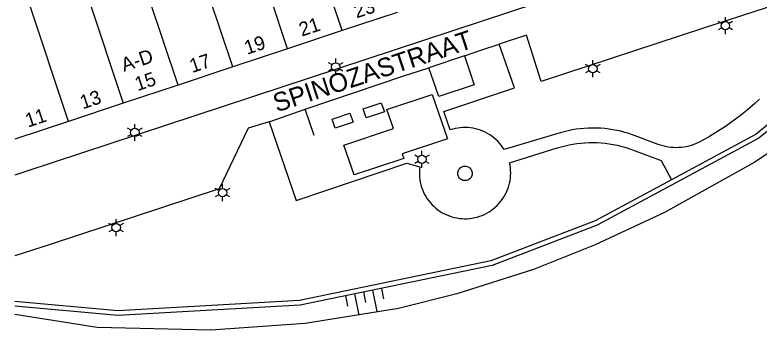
# Model space of a CAD drawing. Extents: x 122462 to 123306, y 485548 to 486417.
# Drawn here: x 122462 to 122541.9, y 485972.4 to 486006.3 of the extents above; entities that cross this region are included whole.
import ezdxf

# ---------------------------------------------------------------- set-up
doc = ezdxf.new("R2010")
doc.units = 0
for name, color, linetype in [('Level 1', 7, 'Continuous'), ('Level 15', 7, 'Continuous'), ('Level 17', 7, 'Continuous'), ('Level 22', 7, 'Continuous'), ('Level 4', 7, 'Continuous'), ('Level 50', 7, 'Continuous'), ('Level 57', 7, 'Continuous'), ('Level 58', 7, 'Continuous'), ('Level 59', 7, 'Continuous')]:
    doc.layers.add(name, color=color, linetype=linetype)

msp = doc.modelspace()

# ---------------------------------------------------------------- linework, layer by layer
at = {"layer": 'Level 1'}
for p, q in [((122503.019, 486006.559), (122497.148, 486004.608)), ((122497.148, 486004.608), (122491.274, 486002.654)), ((122491.274, 486002.654), (122485.401, 486000.701)), ((122485.401, 486000.701), (122479.528, 485998.748)), ((122479.528, 485998.748), (122473.654, 485996.794)), ((122473.654, 485996.794), (122467.781, 485994.841)), ((122467.781, 485994.841), (122462.03, 485992.928))]:
    msp.add_line(p, q, dxfattribs=at)
at = {"layer": 'Level 15'}
for points in [[(122626.503, 486049.165), (122619.298, 486049.769), (122601.989, 486046.797), (122587.655, 486038.051), (122570.842, 486021.912), (122557.917, 486006.066), (122541.819, 485993.068), (122524.487, 485983.716), (122513.22, 485979.388), (122492.612, 485975.124), (122473.058, 485974.02), (122462.03, 485975.016)], [(122543.299, 485994.905), (122541.541, 485993.486), (122532.461, 485988.586)], [(122532.461, 485988.586), (122524.278, 485984.171), (122513.079, 485979.869), (122492.547, 485975.621), (122473.066, 485974.521), (122462.03, 485975.518)]]:
    msp.add_lwpolyline(points, dxfattribs=at)
at = {"layer": 'Level 17'}
for p, q in [((122510.241, 486001.891), (122506.431, 486000.611)), ((122503.651, 485999.711), (122506.431, 486000.611)), ((122489.309, 485994.812), (122493.181, 485996.181))]:
    msp.add_line(p, q, dxfattribs=at)
for points in [[(122594.547, 486040.62), (122589.017, 486036.467), (122585.561, 486033.478), (122578.976, 486027.481), (122573.491, 486021.792), (122566.741, 486013.784), (122562.551, 486008.627), (122554.908, 486000.549), (122548.943, 485995.508), (122541.408, 485990.473), (122531.709, 485985.08), (122524.282, 485981.602), (122517.671, 485978.959), (122509.42, 485976.313), (122503.17, 485974.745), (122493.164, 485973.161), (122483.059, 485972.431), (122470.866, 485972.715), (122462.03, 485974.099)], [(122553.05, 486019.09), (122552.06, 486018.81), (122533.317, 486012.62), (122463.108, 485989.432), (122462.03, 485989.076)], [(122556.011, 486014.745), (122554.165, 486011.282), (122554.092, 486011.159), (122554.007, 486011.043), (122553.911, 486010.936), (122553.806, 486010.839), (122553.692, 486010.752), (122553.57, 486010.677), (122553.442, 486010.613), (122553.308, 486010.562), (122535.885, 486004.857), (122518.461, 485999.151), (122516.921, 486004.101), (122513.97, 486003.138)], [(122541.894, 485997.231), (122541.401, 485996.777), (122540.897, 485996.335), (122540.384, 485995.904), (122539.86, 485995.485), (122539.328, 485995.078), (122538.786, 485994.683), (122538.236, 485994.3), (122537.677, 485993.93), (122537.109, 485993.573), (122536.534, 485993.228), (122535.951, 485992.897), (122535.361, 485992.579), (122535.107, 485992.463), (122534.847, 485992.361), (122534.582, 485992.271), (122534.313, 485992.196), (122534.04, 485992.134), (122533.765, 485992.086), (122533.487, 485992.052), (122533.208, 485992.032), (122532.929, 485992.026), (122532.65, 485992.035), (122532.371, 485992.057), (122532.094, 485992.094), (122531.819, 485992.145), (122531.547, 485992.21), (122531.279, 485992.288), (122531.015, 485992.38), (122528.287, 485993.407), (122527.871, 485993.548), (122527.45, 485993.675), (122527.026, 485993.786), (122526.597, 485993.883), (122526.166, 485993.964), (122525.731, 485994.031), (122525.295, 485994.082), (122524.857, 485994.117), (122524.419, 485994.138), (122523.98, 485994.142), (122523.54, 485994.132), (122523.102, 485994.106), (122522.665, 485994.064), (122522.229, 485994.008), (122521.796, 485993.936), (122521.365, 485993.848), (122520.938, 485993.746), (122520.515, 485993.629), (122514.493, 485991.847), (122514.343, 485992.079), (122514.179, 485992.301), (122514.004, 485992.514), (122513.817, 485992.717), (122513.618, 485992.909), (122513.409, 485993.09), (122513.191, 485993.258), (122512.963, 485993.414), (122512.726, 485993.557), (122512.482, 485993.686), (122512.232, 485993.802), (122511.975, 485993.903), (122511.712, 485993.989), (122511.446, 485994.06), (122511.175, 485994.117), (122510.902, 485994.158), (122510.627, 485994.183), (122510.352, 485994.193), (122510.076, 485994.188), (122509.8, 485994.167), (122509.527, 485994.13), (122509.255, 485994.078), (122508.988, 485994.011), (122508.724, 485993.929), (122508.041, 485995.901), (122515.621, 485998.451), (122513.97, 486003.138)], [(122510.241, 486001.891), (122512.11, 486002.531), (122513.97, 486003.138)], [(122510.241, 486001.891), (122511.291, 485998.784), (122507.501, 485997.514), (122506.431, 486000.611)], [(122498.433, 485989.112), (122497.33, 485992.298), (122502.638, 485994.083), (122501.927, 485996.134), (122506.787, 485997.749), (122508.44, 485992.977), (122503.581, 485991.361), (122503.748, 485990.879), (122498.433, 485989.112)], [(122499.72, 485995.233), (122499.387, 485996.197), (122501.333, 485996.843), (122501.666, 485995.879), (122499.72, 485995.233)], [(122496.379, 485994.123), (122496.046, 485995.087), (122497.973, 485995.727), (122498.306, 485994.763), (122496.379, 485994.123)], [(122489.309, 485994.812), (122487.063, 485994.118), (122483.935, 485987.595), (122465.812, 485981.644), (122462.03, 485980.402)], [(122489.309, 485994.812), (122492.19, 485986.339), (122504.081, 485990.371), (122505.461, 485989.971), (122505.431, 485989.695), (122505.416, 485989.419), (122505.417, 485989.142), (122505.433, 485988.865), (122505.466, 485988.59), (122505.513, 485988.317), (122505.577, 485988.047), (122505.655, 485987.781), (122505.748, 485987.52), (122505.856, 485987.264), (122505.978, 485987.016), (122506.114, 485986.774), (122506.263, 485986.541), (122506.426, 485986.316), (122506.601, 485986.101), (122506.787, 485985.896), (122506.985, 485985.702), (122507.194, 485985.52), (122507.413, 485985.349), (122507.641, 485985.192), (122507.877, 485985.047), (122508.121, 485984.916), (122508.373, 485984.799), (122508.63, 485984.697), (122508.893, 485984.609), (122509.161, 485984.536), (122509.432, 485984.479), (122509.706, 485984.437), (122509.982, 485984.41), (122510.259, 485984.399), (122510.536, 485984.404), (122510.812, 485984.425), (122511.087, 485984.461), (122511.359, 485984.512), (122511.628, 485984.579), (122511.893, 485984.661), (122512.153, 485984.758), (122512.406, 485984.869), (122512.654, 485984.995), (122512.893, 485985.134), (122513.124, 485985.287), (122513.347, 485985.453), (122513.559, 485985.63), (122513.762, 485985.82), (122513.953, 485986.021), (122514.132, 485986.232), (122514.299, 485986.453), (122514.454, 485986.683), (122514.595, 485986.922), (122514.723, 485987.168), (122514.836, 485987.421), (122514.935, 485987.68), (122515.019, 485987.944), (122515.088, 485988.212), (122515.142, 485988.484), (122515.18, 485988.759), (122515.202, 485989.035), (122515.209, 485989.312), (122515.201, 485989.589), (122515.176, 485989.865), (122515.136, 485990.139), (122515.081, 485990.411), (122520.208, 485992.012), (122520.623, 485992.134), (122521.042, 485992.241), (122521.465, 485992.334), (122521.89, 485992.413), (122522.318, 485992.476), (122522.748, 485992.525), (122523.179, 485992.558), (122523.611, 485992.577), (122524.044, 485992.581), (122524.477, 485992.57), (122524.908, 485992.543), (122525.339, 485992.502), (122525.768, 485992.446), (122526.195, 485992.376), (122526.619, 485992.29), (122527.04, 485992.19), (122527.457, 485992.075), (122527.87, 485991.946), (122528.278, 485991.803), (122531.361, 485990.661), (122532.461, 485988.586)], [(122510.303, 485988.487), (122510.193, 485988.496), (122510.085, 485988.52), (122509.981, 485988.559), (122509.884, 485988.613), (122509.796, 485988.679), (122509.718, 485988.758), (122509.652, 485988.847), (122509.6, 485988.945), (122509.562, 485989.049), (122509.538, 485989.157), (122509.531, 485989.267), (122509.539, 485989.378), (122509.563, 485989.486), (122509.603, 485989.589), (122509.656, 485989.686), (122509.723, 485989.775), (122509.801, 485989.853), (122509.89, 485989.919), (122509.987, 485989.972), (122510.091, 485990.01), (122510.2, 485990.033), (122510.31, 485990.041), (122510.426, 485990.032), (122510.534, 485990.007), (122510.637, 485989.968), (122510.734, 485989.914), (122510.822, 485989.847), (122510.9, 485989.768), (122510.965, 485989.678), (122511.018, 485989.581), (122511.055, 485989.477), (122511.078, 485989.368), (122511.085, 485989.258), (122511.076, 485989.147), (122511.052, 485989.039), (122511.012, 485988.936), (122510.959, 485988.839), (122510.892, 485988.751), (122510.813, 485988.673), (122510.724, 485988.608), (122510.626, 485988.555), (122510.522, 485988.517), (122510.414, 485988.494), (122510.303, 485988.487)]]:
    msp.add_lwpolyline(points, dxfattribs=at)
at = {"layer": 'Level 22'}
for p, q in [((122493.181, 485996.181), (122503.651, 485999.711)), ((122494.139, 485993.338), (122493.181, 485996.181))]:
    msp.add_line(p, q, dxfattribs=at)
at = {"layer": 'Level 4'}
for p, q in [((122497.148, 486004.608), (122493.374, 486015.974)), ((122491.274, 486002.654), (122487.499, 486014.023)), ((122485.401, 486000.701), (122481.625, 486012.073)), ((122479.528, 485998.748), (122475.751, 486010.123)), ((122467.781, 485994.841), (122463.451, 486007.88)), ((122469.876, 486008.172), (122473.654, 485996.794))]:
    msp.add_line(p, q, dxfattribs=at)
at = {"layer": 'Level 50'}
for p, q in [((122537.848, 486005.358), (122537.458, 486005.583)), ((122538.238, 486005.583), (122538.238, 486006.033)), ((122539.017, 486005.583), (122538.627, 486005.358)), ((122537.848, 486004.908), (122537.458, 486004.683)), ((122538.238, 486004.233), (122538.238, 486004.683)), ((122539.017, 486004.683), (122538.627, 486004.908)), ((122496.439, 486001.158), (122496.439, 486001.608)), ((122524.02, 486000.966), (122524.02, 486001.416)), ((122496.049, 486000.933), (122495.659, 486001.158)), ((122497.218, 486001.158), (122496.828, 486000.933)), ((122523.63, 486000.741), (122523.24, 486000.966)), ((122524.799, 486000.966), (122524.409, 486000.741)), ((122496.049, 486000.483), (122495.659, 486000.258)), ((122496.439, 485999.808), (122496.439, 486000.258)), ((122497.218, 486000.258), (122496.828, 486000.483)), ((122523.63, 486000.291), (122523.24, 486000.066)), ((122524.02, 485999.616), (122524.02, 486000.066)), ((122524.799, 486000.066), (122524.409, 486000.291)), ((122474.508, 485993.893), (122474.118, 485994.118)), ((122474.898, 485994.118), (122474.898, 485994.568)), ((122475.677, 485994.118), (122475.287, 485993.893)), ((122474.508, 485993.443), (122474.118, 485993.218)), ((122475.677, 485993.218), (122475.287, 485993.443)), ((122474.898, 485992.768), (122474.898, 485993.218)), ((122505.301, 485991.003), (122504.911, 485991.228)), ((122505.691, 485991.228), (122505.691, 485991.678)), ((122506.47, 485991.228), (122506.08, 485991.003)), ((122505.301, 485990.553), (122504.911, 485990.328)), ((122505.691, 485989.878), (122505.691, 485990.328)), ((122506.47, 485990.328), (122506.08, 485990.553)), ((122484.309, 485987.647), (122484.309, 485988.097)), ((122483.919, 485987.422), (122483.529, 485987.647)), ((122483.919, 485986.972), (122483.529, 485986.747)), ((122485.088, 485987.647), (122484.698, 485987.422)), ((122485.088, 485986.747), (122484.698, 485986.972)), ((122484.309, 485986.297), (122484.309, 485986.747)), ((122472.504, 485983.664), (122472.114, 485983.889)), ((122472.894, 485983.889), (122472.894, 485984.339)), ((122473.673, 485983.889), (122473.283, 485983.664)), ((122472.504, 485983.214), (122472.114, 485982.989)), ((122472.894, 485982.539), (122472.894, 485982.989)), ((122473.673, 485982.989), (122473.283, 485983.214))]:
    msp.add_line(p, q, dxfattribs=at)
for centre in [(122538.238, 486005.133), (122496.439, 486000.708), (122524.02, 486000.516), (122474.898, 485993.668), (122505.691, 485990.778), (122484.309, 485987.197), (122472.894, 485983.439)]:
    msp.add_circle(centre, 0.45, dxfattribs=at)
at = {"layer": 'Level 57'}
for p, q in [((122500.389, 485976.727), (122500.846, 485974.443)), ((122501.356, 485976.92), (122501.584, 485975.778)), ((122497.488, 485976.147), (122497.716, 485975.005)), ((122498.455, 485976.34), (122498.912, 485974.056)), ((122499.422, 485976.533), (122499.65, 485975.391))]:
    msp.add_line(p, q, dxfattribs=at)

# ---------------------------------------------------------------- texts
at = {"layer": 'Level 58'}
for s, p in [('23', (122498.679, 486005.911)), ('21', (122492.803, 486003.956)), ('19', (122486.931, 486002.003)), ('A-D', (122473.728, 486000.17)), ('17', (122481.057, 486000.048)), ('15', (122475.183, 485998.095)), ('13', (122469.309, 485996.141)), ('11', (122463.433, 485994.187))]:
    msp.add_text(s, height=1.5, rotation=18.39592, dxfattribs=at).set_placement(p)
at = {"layer": 'Level 59'}
msp.add_text('SPINOZASTRAAT', height=2, rotation=18.23383, dxfattribs=at).set_placement((122490.115, 485995.806))

doc.saveas('drawing.dxf')
